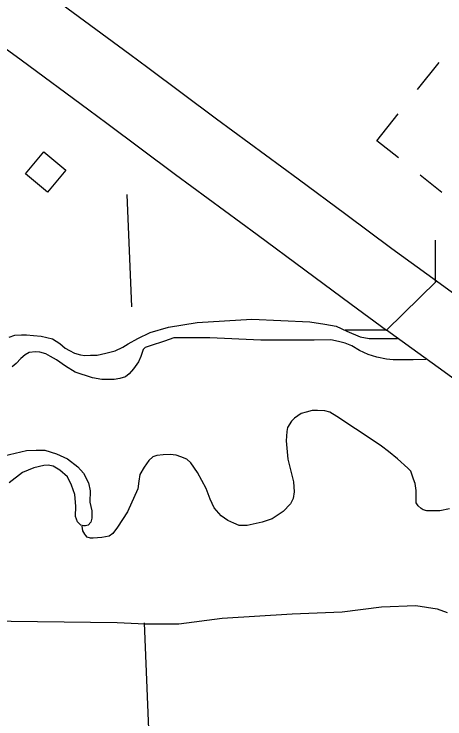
# Model space of a CAD drawing. Extents: x 1084508 to 1142749, y 1057638 to 1093403.
# Drawn here: x 1119291 to 1119782, y 1070069 to 1070873 of the extents above; entities that cross this region are included whole.
import ezdxf

# ---------------------------------------------------------------- set-up
doc = ezdxf.new("R2010")
doc.units = 0
for name, color, linetype in [('Level 10', 7, 'Continuous'), ('Level 35', 7, 'Continuous'), ('Level 37', 7, 'Continuous'), ('Level 47', 7, 'Continuous'), ('Level 5', 7, 'Continuous'), ('Level 56', 7, 'Continuous'), ('Level 57', 7, 'Continuous')]:
    doc.layers.add(name, color=color, linetype=linetype)

msp = doc.modelspace()

# ---------------------------------------------------------------- linework, layer by layer
at = {"layer": 'Level 10'}
msp.add_line((1119715.46, 1070512.24), (1119772.18, 1070568.02), dxfattribs=at)
for points in [[(1119772.18, 1070568.02), (1119721.4, 1070604.92), (1119669.02, 1070643.92), (1119614.59, 1070684.31), (1119521.64, 1070752.73), (1119443.63, 1070811.32), (1119422.99, 1070826.47), (1119345.63, 1070883.6), (1119290.74, 1070923.59), (1119216.77, 1070978.74), (1119177.57, 1071007.32), (1119140.3, 1071034.27), (1119104.14, 1071062.97), (1119077.11, 1071084.04), (1119042.14, 1071112.69), (1118998.96, 1071149.92), (1118960.72, 1071184.53), (1118929.12, 1071214.47), (1118894.48, 1071245.64), (1118838.54, 1071295.82), (1118805.17, 1071326.8), (1118752.86, 1071372.82), (1118722.72, 1071400.51), (1118686.5, 1071433.44)], [(1119170.2, 1070915.58), (1119244.18, 1070860.42), (1119299.22, 1070820.32), (1119376.47, 1070763.28), (1119396.85, 1070748.32), (1119474.81, 1070689.76), (1119567.95, 1070621.21), (1119622.21, 1070580.94), (1119674.9, 1070541.71), (1119715.46, 1070512.24)], [(1119905.08, 1070471.22), (1119827.17, 1070528.09), (1119790.37, 1070554.81), (1119772.18, 1070568.02)], [(1119850.83, 1070413.67), (1119780.98, 1070464.65), (1119744.25, 1070491.32), (1119715.46, 1070512.24)]]:
    msp.add_lwpolyline(points, dxfattribs=at)
at = {"layer": 'Level 35'}
for points in [[(1119285.67, 1070504.34), (1119292.04, 1070506.58), (1119299.69, 1070506.89), (1119305.42, 1070506.89), (1119313.39, 1070506.26), (1119321.99, 1070505.3), (1119334.74, 1070502.43), (1119343.34, 1070497.01), (1119349.4, 1070491.91), (1119354.18, 1070489.04), (1119359.92, 1070485.85), (1119366.61, 1070484.26), (1119371.71, 1070483.3), (1119378.08, 1070483.62), (1119385.73, 1070483.62), (1119395.61, 1070485.85), (1119406.44, 1070488.72), (1119415.04, 1070492.87), (1119421.1, 1070496.69), (1119432.25, 1070502.75), (1119446.27, 1070509.76), (1119466.98, 1070515.82), (1119499.49, 1070520.92), (1119561.94, 1070524.75), (1119627.91, 1070521.56), (1119645.11, 1070519.01), (1119657.86, 1070516.78), (1119669.97, 1070511.04), (1119685.26, 1070504.66), (1119695.46, 1070502.75), (1119708.53, 1070502.75), (1119727.94, 1070502.58)], [(1119760.19, 1070478.78), (1119745.71, 1070478.41), (1119735.29, 1070478.41), (1119722.78, 1070478.41), (1119715.28, 1070479.24), (1119704.44, 1070481.33), (1119694.44, 1070484.66), (1119684.44, 1070489.25), (1119675.68, 1070494.26), (1119668.18, 1070497.59), (1119660.68, 1070499.26), (1119651.92, 1070501.34), (1119632.75, 1070500.93), (1119572.31, 1070500.93), (1119513.96, 1070503.43), (1119473.11, 1070503.43), (1119462.28, 1070499.68), (1119446.02, 1070494.26), (1119440.6, 1070492.59), (1119438.1, 1070490.08), (1119435.6, 1070482.16), (1119432.68, 1070476.32), (1119427.26, 1070467.98), (1119422.26, 1070462.56), (1119418.09, 1070459.23), (1119411.43, 1070457.14), (1119405.17, 1070455.89), (1119399.34, 1070455.89), (1119391, 1070455.89), (1119380.58, 1070457.97), (1119360.57, 1070464.23), (1119349.74, 1070471.32), (1119339.32, 1070478.41), (1119332.65, 1070482.16), (1119327.23, 1070485.08), (1119320.56, 1070487.17), (1119315.56, 1070487.58), (1119308.47, 1070486.75), (1119303.89, 1070484.25), (1119298.89, 1070480.08), (1119293.47, 1070474.24), (1119288.88, 1070470.48)], [(1119787.2, 1070308.46), (1119775.87, 1070306.2), (1119769.07, 1070306.2), (1119764.54, 1070306.2), (1119761.42, 1070306.2), (1119756.89, 1070307.61), (1119754.62, 1070309.03), (1119751.22, 1070312.15), (1119749.24, 1070315.55), (1119748.95, 1070318.1), (1119748.95, 1070329.44), (1119747.82, 1070337.38), (1119746.12, 1070342.48), (1119743, 1070351.55), (1119739.6, 1070354.95), (1119727.99, 1070365.72), (1119717.51, 1070373.94), (1119709.57, 1070379.9), (1119701.36, 1070385.57), (1119658.57, 1070413.91), (1119650.64, 1070418.73), (1119645.26, 1070420.15), (1119636.76, 1070420.72), (1119630.81, 1070420.72), (1119623.73, 1070418.73), (1119618.06, 1070417.32), (1119610.41, 1070411.93), (1119607.29, 1070408.53), (1119602.48, 1070401.44), (1119601.91, 1070396.62), (1119601.06, 1070386.13), (1119603.04, 1070365.16), (1119609.28, 1070339.36), (1119610.13, 1070328.02), (1119608.99, 1070320.37), (1119606.16, 1070314.42), (1119597.66, 1070305.63), (1119584.91, 1070297.13), (1119573.58, 1070293.44), (1119556.58, 1070289.75), (1119547.51, 1070289.75), (1119541.56, 1070292.31), (1119534.76, 1070295.42), (1119526.83, 1070300.53), (1119519.18, 1070309.88), (1119514.65, 1070319.52), (1119509.83, 1070331.71), (1119500.2, 1070350.13), (1119492.55, 1070360.91), (1119488.01, 1070365.16), (1119480.93, 1070367.99), (1119475.83, 1070369.69), (1119469.03, 1070370.54), (1119460.81, 1070370.26), (1119453.73, 1070369.41), (1119449.2, 1070367.71), (1119444.67, 1070363.74), (1119439.28, 1070356.09), (1119434.47, 1070347.87), (1119433.33, 1070340.21), (1119432.2, 1070331.42), (1119420.3, 1070305.06), (1119408.97, 1070287.77), (1119403.58, 1070280.4), (1119399.33, 1070277.28), (1119391.12, 1070275.87), (1119381.2, 1070275.3), (1119378.08, 1070275.3), (1119374.4, 1070276.43), (1119372.7, 1070278.13), (1119371.57, 1070279.55), (1119369.58, 1070283.52), (1119368.73, 1070288.9)], [(1119279.3, 1070369.15), (1119305.14, 1070374.99), (1119316.39, 1070375.4), (1119325.98, 1070375.4), (1119339.32, 1070371.23), (1119351.82, 1070365.4), (1119363.91, 1070356.64), (1119370.16, 1070349.13), (1119376, 1070338.29), (1119377.66, 1070329.11), (1119377.25, 1070316.19), (1119379.75, 1070306.18), (1119379.75, 1070297.84), (1119378.5, 1070293.25), (1119375.58, 1070289.91), (1119372.66, 1070289.08), (1119370.16, 1070289.08), (1119367.24, 1070289.91), (1119363.49, 1070293.67), (1119360.99, 1070299.92), (1119361.41, 1070311.6), (1119360.16, 1070324.94), (1119356.41, 1070335.37), (1119351.82, 1070344.96), (1119343.07, 1070352.47), (1119335.57, 1070357.05), (1119330.15, 1070358.31), (1119325.15, 1070357.89), (1119313.47, 1070355.39), (1119300.55, 1070349.97), (1119285.55, 1070338.29)]]:
    msp.add_lwpolyline(points, dxfattribs=at)
at = {"layer": 'Level 37'}
for points in [[(1119770.81, 1070614.88), (1119770.87, 1070567.8)], [(1119715.46, 1070512.24), (1119668.38, 1070512.18)]]:
    msp.add_lwpolyline(points, dxfattribs=at)
at = {"layer": 'Level 47'}
msp.add_lwpolyline([(1118592.32, 1070510.11), (1118611.84, 1070486.51), (1118618.34, 1070467.8), (1118628.91, 1070418.99), (1118655.75, 1070270.93), (1118665.5, 1070251.41), (1118677.7, 1070234.32), (1118708.6, 1070211.54), (1118732.99, 1070200.97), (1118759.01, 1070192.83), (1118850.08, 1070183.07), (1118950.91, 1070183.07), (1119059.87, 1070179.82), (1119136.3, 1070182.26), (1119408.69, 1070179), (1119440.4, 1070177.37), (1119478.62, 1070177.37), (1119528.22, 1070183.88), (1119607.9, 1070188.76), (1119664.82, 1070191.2), (1119709.54, 1070196.9), (1119748.57, 1070198.53), (1119772.97, 1070194.46), (1119784.35, 1070190.39)], dxfattribs=at)
at = {"layer": 'Level 5'}
for points in [[(1119425.07, 1070538.96), (1119419.86, 1070667.08)], [(1119463.94, 1069582.14), (1119439.71, 1070178.63)]]:
    msp.add_lwpolyline(points, dxfattribs=at)
at = {"layer": 'Level 56'}
msp.add_lwpolyline([(1119303.99, 1070690.63), (1119325.05, 1070715.6), (1119350.1, 1070694.47), (1119329.03, 1070669.5)], close=True, dxfattribs=at)
at = {"layer": 'Level 57'}
for p, q in [((1119774.79, 1070817.23), (1119750.43, 1070786.46)), ((1119753.69, 1070689.16), (1119778.3, 1070669.68))]:
    msp.add_line(p, q, dxfattribs=at)
msp.add_lwpolyline([(1119728.94, 1070708.75), (1119704.34, 1070728.23), (1119728.69, 1070759)], dxfattribs=at)

doc.saveas('drawing.dxf')
